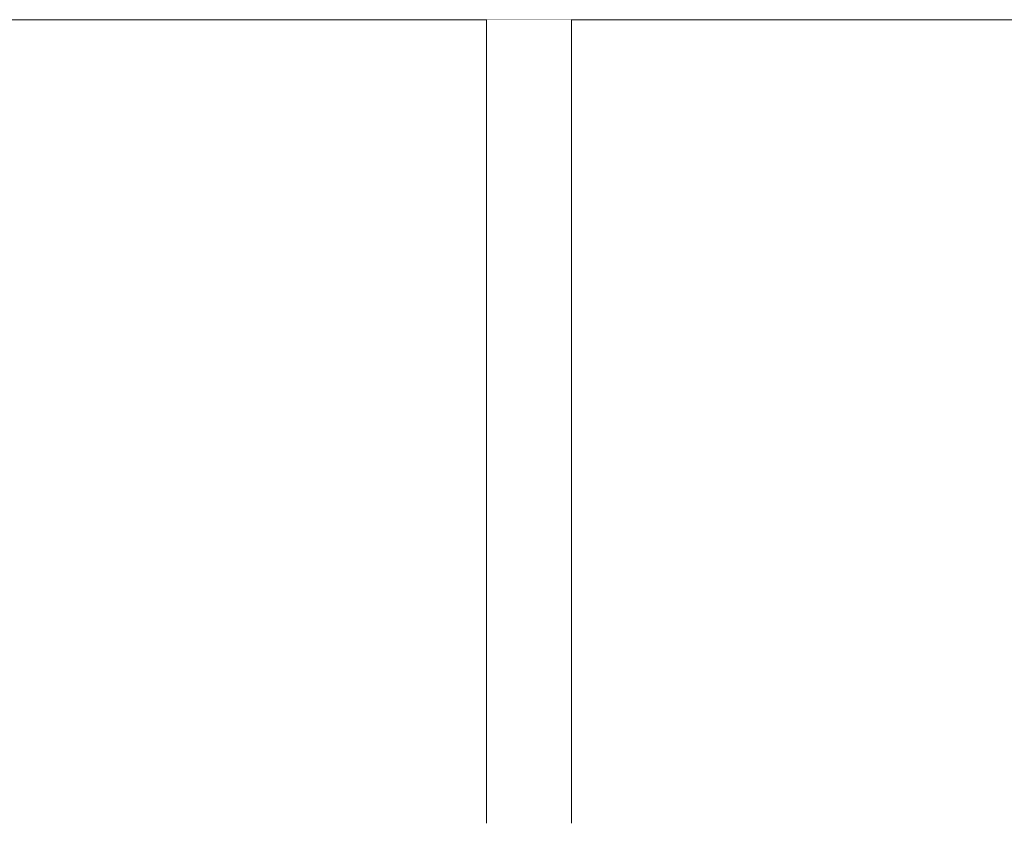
# Model space of a CAD drawing. Header units: millimetres. Extents: x -30280 to 309309, y -17460 to 4378.
# Tile 688 of 1056: x 233195 to 237239, y -17110 to -13810. Entities that reach past the tile are written whole.
import ezdxf

# ---------------------------------------------------------------- set-up
doc = ezdxf.new("R2010")
doc.units = ezdxf.units.MM
doc.header["$MEASUREMENT"] = 0
doc.linetypes.add('Wipeout_Contour', pattern=[1000, 0, -1000])
doc.layers.add('09_EI_Mobiliari general', color=7, linetype='Continuous')
doc.layers.add('10_ESTR_Fotjats', color=7, linetype='Continuous')
doc.layers.add('09_EI_Mobiliari general_Pluma_Nº__88', color=7, linetype='Continuous', lineweight=5)
doc.layers.add('10_ESTR_Fotjats_Pluma_Nº__1', color=7, linetype='Continuous', lineweight=5)

# ---------------------------------------------------------------- blocks, each defined once
blk = doc.blocks.new('Elem Sección_485_6', base_point=(235890.6, -13460))
at = {"layer": '10_ESTR_Fotjats_Pluma_Nº__1', "color": 7, "linetype": 'Continuous', "lineweight": 5}
blk.add_line((260735.6, -13810), (227981.8, -13810), dxfattribs=at)
blk = doc.blocks.new('Elem Sección_493_6', base_point=(235890.6, -13460))
at = {"color": 254, "linetype": 'Wipeout_Contour', "lineweight": 0, "ltscale": 943199.249589}
blk.add_wipeout([(235111.7, -13810), (235111.7, -17110), (235461.7, -17110), (235461.7, -13810)], dxfattribs=at).dxf.layer = '09_EI_Mobiliari general'
at = {"layer": '09_EI_Mobiliari general_Pluma_Nº__88', "color": 7, "linetype": 'Continuous', "lineweight": 5}
for p, q in [((235111.7, -17110), (235111.7, -13810)), ((235461.7, -17110), (235461.7, -13810))]:
    blk.add_line(p, q, dxfattribs=at)

msp = doc.modelspace()

# ---------------------------------------------------------------- block references
at = {"layer": '10_ESTR_Fotjats', "lineweight": 0}
msp.add_blockref('Elem Sección_485_6', (235890.6, -13460), dxfattribs=at)

# ---------------------------------------------------------------- next in the draw order: block references
at = {"layer": '09_EI_Mobiliari general', "lineweight": 0}
msp.add_blockref('Elem Sección_493_6', (235890.6, -13460), dxfattribs=at)

doc.saveas('drawing.dxf')
